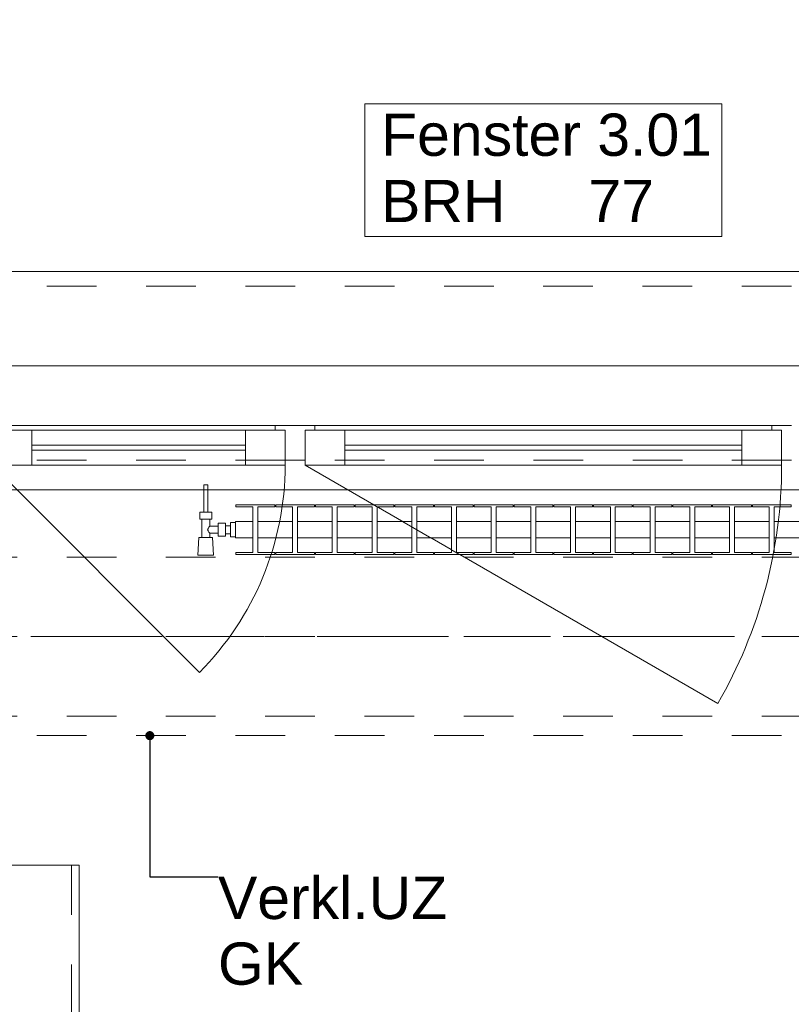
# Model space of a CAD drawing. Header units: metres. Extents: x -4 to 99, y -11 to 17.
# Tile 681 of 747: x 58.89 to 60.44, y 12.41 to 14.39. Entities that reach past the tile are written whole.
import ezdxf

# ---------------------------------------------------------------- set-up
doc = ezdxf.new("R2010")
doc.units = ezdxf.units.M
doc.header["$MEASUREMENT"] = 0
for name, pattern in [('Achse', [0.2, 0.1, -0.05, 0, -0.05]), ('Strichlinie doppelt', [0.546806, 0.264583, -0.105833, 0.070556, -0.105833]), ('Strichlinie eng', [0.115, 0.075, -0.04]), ('Untersicht', [0.1, 0.075, -0.025]), ('Wipeout_Contour', [1, 0, -1])]:
    doc.linetypes.add(name, pattern=pattern)
for name, color, linetype in [('152 - Bemaßung_ Beschriftung.Ausbau', 7, 'Continuous'), ('451 - Universal.Achsen Raster', 7, 'Continuous'), ('603 - Struktur.Bodenplatte_ Decke Roh', 7, 'Continuous'), ('604 - Struktur.Wand Aussen', 7, 'Continuous'), ('608 - Struktur.Träger', 7, 'Continuous'), ('650 - Abdeckung.Fußboden Aufbau', 7, 'Continuous'), ('701 - Einrichtung.Möbel', 7, 'Continuous'), ('801 - HKLSE.Heizung_ Klima_ Lüftung', 7, 'Continuous'), ('Neubau_152 - Bemaßung_ Beschriftung.Ausbau', 7, 'Continuous'), ('Neubau_653 - Abdeckung.TB Verkofferung', 7, 'Continuous')]:
    doc.layers.add(name, color=color, linetype=linetype)
doc.styles.add('ERSTELLTER_STIL_2', font='txt')
doc.dimstyles.new('ERSTELLTER_STIL__1', dxfattribs={"dimtxt": 0.1, "dimasz": 0.0532, "dimexe": 0.18, "dimexo": 0.0625, "dimgap": 0, "dimtad": 1, "dimzin": 0, "dimdsep": 46, "dimtxsty": 'ERSTELLTER_STIL_2', "dimblk": 'ARROWHEAD_2', "dimblk1": 'ARROWHEAD_2', "dimblk2": 'ARROWHEAD_2', "dimcen": 0.09, "dimse1": 1, "dimse2": 1, "dimclrd": 7, "dimclre": 7, "dimclrt": 7, "dimazin": 0, "dimtfac": 1, "dimtdec": 4, "dimtmove": 0, "dimatfit": 3, "dimfxl": 1, "dimtolj": 1, "dimtzin": 0, "dimarcsym": 0})
doc.dimstyles.new('ERSTELLTER_STIL__2', dxfattribs={"dimtxt": 0.1, "dimasz": 0.0532, "dimexe": 0.18, "dimexo": 0.0625, "dimgap": 0, "dimtad": 1, "dimtih": 1, "dimtoh": 1, "dimzin": 0, "dimdsep": 46, "dimtxsty": 'ERSTELLTER_STIL_2', "dimblk": 'ARROWHEAD_2', "dimblk1": 'ARROWHEAD_2', "dimblk2": 'ARROWHEAD_2', "dimcen": 0.09, "dimse1": 1, "dimse2": 1, "dimclrd": 7, "dimclre": 7, "dimclrt": 7, "dimazin": 0, "dimtfac": 1, "dimtdec": 4, "dimtmove": 0, "dimatfit": 3, "dimfxl": 1, "dimtolj": 1, "dimtzin": 0, "dimarcsym": 0})
doc.dimstyles.new('ERSTELLTER_STIL__6', dxfattribs={"dimtxt": 0.18, "dimasz": 0.03648, "dimexe": 0.18, "dimexo": 0.0625, "dimgap": 0, "dimtad": 0, "dimtih": 1, "dimtoh": 1, "dimdec": 4, "dimzin": 0, "dimdsep": 46, "dimcen": 0.09, "dimadec": 0, "dimazin": 0, "dimtfac": 1, "dimtdec": 4, "dimtmove": 0, "dimatfit": 3, "dimldrblk": 'ARROWHEAD_11', "dimfxl": 1, "dimtolj": 1, "dimtzin": 0, "dimarcsym": 0})

# ---------------------------------------------------------------- blocks, each defined once
blk = doc.blocks.new('ARROWHEAD_11')
at = {"color": 0, "linetype": 'Continuous', "lineweight": 0}
blk.add_line((0, 0), (-1, 0), dxfattribs=at)
at = {"color": 0, "linetype": 'Continuous', "lineweight": 0, "const_width": 0.25, "flags": 128}
blk.add_lwpolyline([(-0.125, 0, 1), (0.125, 0, 1)], format="xyb", close=True, dxfattribs=at)
blk = doc.blocks.new('*D260')
at = {"layer": '152 - Bemaßung_ Beschriftung.Ausbau', "color": 7, "linetype": 'Continuous', "lineweight": 5}
for p, q in [((58.74, 14.8025), (58.74, 14.9075)), ((61.14, 14.8025), (61.14, 14.9075)), ((58.7602, 14.89), (58.7198, 14.82)), ((61.1602, 14.89), (61.1198, 14.82)), ((58.74, 14.855), (61.14, 14.855))]:
    blk.add_line(p, q, dxfattribs=at)
at = {"layer": '152 - Bemaßung_ Beschriftung.Ausbau', "color": 7, "lineweight": 5, "char_height": 0.1, "attachment_point": 7, "style": 'ERSTELLTER_STIL_2'}
for s, insert in [('\\A1;{\\pql;\\fArial|b0|i0|c0|p38;2,40}', (59.807, 14.875)), ('\\A1;{\\pql;\\fArial|b0|i0|c0|p38;2,01}', (59.807, 14.735))]:
    blk.add_mtext(s, dxfattribs=dict(at, insert=insert))
blk = doc.blocks.new('ARROWHEAD_2')
at = {"color": 0, "linetype": 'Continuous', "lineweight": 0}
for p, q in [((-0.378, -0.655), (0.378, 0.655)), ((0, 0), (-1, 0))]:
    blk.add_line(p, q, dxfattribs=at)
blk = doc.blocks.new('*D293')
at = {"layer": '152 - Bemaßung_ Beschriftung.Ausbau', "color": 7, "linetype": 'Continuous', "lineweight": 5}
for p, q in [((58.205, 15.3025), (58.205, 15.4075)), ((62.035, 15.3025), (62.035, 15.4075)), ((58.2252, 15.39), (58.1848, 15.32)), ((62.0552, 15.39), (62.0148, 15.32)), ((58.205, 15.355), (62.035, 15.355))]:
    blk.add_line(p, q, dxfattribs=at)
at = {"layer": '152 - Bemaßung_ Beschriftung.Ausbau', "color": 7, "lineweight": 5, "insert": (59.987, 15.375), "char_height": 0.1, "attachment_point": 7, "style": 'ERSTELLTER_STIL_2'}
blk.add_mtext('\\A1;{\\pql;\\fArial|b0|i0|c0|p38;3,83}', dxfattribs=at)
blk = doc.blocks.new('*D332')
at = {"layer": '152 - Bemaßung_ Beschriftung.Ausbau', "color": 7, "linetype": 'Continuous', "lineweight": 5}
for p, q in [((58.28, 15.8025), (58.28, 15.9075)), ((61.58, 15.8025), (61.58, 15.9075)), ((58.3002, 15.89), (58.2598, 15.82)), ((61.6002, 15.89), (61.5598, 15.82)), ((58.28, 15.855), (61.58, 15.855))]:
    blk.add_line(p, q, dxfattribs=at)
at = {"layer": '152 - Bemaßung_ Beschriftung.Ausbau', "color": 7, "lineweight": 5, "insert": (59.797, 15.875), "char_height": 0.1, "attachment_point": 7, "style": 'ERSTELLTER_STIL_2'}
blk.add_mtext('\\A1;{\\pql;\\fArial|b0|i0|c0|p38;3,30}', dxfattribs=at)
blk = doc.blocks.new('*D510')
at = {"layer": '152 - Bemaßung_ Beschriftung.Ausbau', "color": 7, "linetype": 'Continuous', "lineweight": 5}
for p, q in [((63.9, 13.4752), (63.97, 13.4348)), ((63.9875, 13.455), (63.8825, 13.455)), ((63.935, 8.24), (63.935, 13.455)), ((63.9, 8.2602), (63.97, 8.2198)), ((63.9875, 8.24), (63.8825, 8.24))]:
    blk.add_line(p, q, dxfattribs=at)
at = {"layer": '152 - Bemaßung_ Beschriftung.Ausbau', "color": 7, "lineweight": 5, "insert": (63.9344, 10.6894), "char_height": 0.1, "attachment_point": 7, "rotation": 90, "style": 'ERSTELLTER_STIL_2'}
blk.add_mtext('\\A1;{\\pql;\\fArial|b0|i0|c0|p38;5,21\\fArial|b0|i0|c0|p38;\\A1{\\H.66x;\\S5^  ;}}', dxfattribs=at)

msp = doc.modelspace()

# ---------------------------------------------------------------- linework, layer by layer
at = {"layer": '451 - Universal.Achsen Raster', "color": 160, "linetype": 'Strichlinie doppelt', "lineweight": 9, "true_color": 0x3232ff}
msp.add_line((64.935, 13.15), (-3.175, 13.15), dxfattribs=at)
at = {"layer": '604 - Struktur.Wand Aussen', "color": 7, "linetype": 'Continuous', "lineweight": 9}
msp.add_line((61.04, 13.885), (58.84, 13.885), dxfattribs=at)
at = {"layer": '604 - Struktur.Wand Aussen', "color": 7, "linetype": 'Strichlinie eng', "lineweight": 9}
msp.add_line((61.04, 13.855), (58.84, 13.855), dxfattribs=at)
at = {"layer": '604 - Struktur.Wand Aussen', "color": 7, "linetype": 'Continuous', "lineweight": 13}
for p, q in [((58.85, 13.575), (59.4, 13.575)), ((59.4, 13.565), (59.4, 13.575)), ((59.4, 13.575), (59.44, 13.575)), ((59.44, 13.575), (59.48, 13.575)), ((59.48, 13.575), (60.4, 13.575)), ((59.48, 13.575), (59.48, 13.565)), ((60.4, 13.565), (60.4, 13.575)), ((60.4, 13.575), (60.44, 13.575)), ((58.83, 13.565), (58.91, 13.565)), ((58.91, 13.565), (59.34, 13.565)), ((58.91, 13.565), (58.91, 13.495)), ((59.34, 13.495), (59.34, 13.565)), ((59.34, 13.565), (59.42, 13.565)), ((59.42, 13.565), (59.4, 13.565)), ((59.42, 13.505), (59.42, 13.565)), ((59.42, 13.565), (59.42, 13.495)), ((59.48, 13.565), (59.46, 13.565)), ((59.46, 13.565), (59.46, 13.505)), ((59.46, 13.495), (59.46, 13.565)), ((59.46, 13.565), (59.54, 13.565)), ((59.54, 13.565), (60.34, 13.565)), ((59.54, 13.565), (59.54, 13.495)), ((60.34, 13.495), (60.34, 13.565)), ((60.34, 13.565), (60.42, 13.565)), ((60.42, 13.565), (60.4, 13.565)), ((60.42, 13.505), (60.42, 13.565)), ((60.42, 13.565), (60.42, 13.495)), ((58.91, 13.535), (59.34, 13.535)), ((59.34, 13.525), (58.91, 13.525)), ((59.54, 13.535), (60.34, 13.535)), ((60.34, 13.525), (59.54, 13.525)), ((59.44, 13.505), (59.42, 13.505)), ((59.46, 13.505), (59.44, 13.505)), ((60.44, 13.505), (60.42, 13.505)), ((58.91, 13.495), (58.83, 13.495)), ((59.34, 13.495), (58.91, 13.495)), ((59.42, 13.495), (59.34, 13.495)), ((59.54, 13.495), (59.46, 13.495)), ((60.34, 13.495), (59.54, 13.495)), ((60.42, 13.495), (60.34, 13.495))]:
    msp.add_line(p, q, dxfattribs=at)
at = {"layer": '604 - Struktur.Wand Aussen', "color": 7, "linetype": 'Continuous', "lineweight": 9, "flags": 128}
msp.add_lwpolyline([(59.5806, 13.955), (60.2994, 13.955), (60.2994, 14.0886), (60.2994, 14.2221), (59.5806, 14.2221), (59.5806, 14.0886)], close=True, dxfattribs=at)
at = {"layer": '608 - Struktur.Träger', "color": 7, "linetype": 'Achse', "lineweight": 9}
msp.add_line((50.78, 13.15), (61.88, 13.15), dxfattribs=at)
at = {"layer": '608 - Struktur.Träger', "color": 7, "linetype": 'Untersicht', "lineweight": 13}
msp.add_line((50.78, 12.99), (61.88, 12.99), dxfattribs=at)
at = {"layer": 'Neubau_653 - Abdeckung.TB Verkofferung', "color": 1, "linetype": 'Untersicht', "lineweight": 9}
for p, q in [((51.12, 13.505), (62.025, 13.505)), ((51.12, 12.9505), (62.025, 12.9505))]:
    msp.add_line(p, q, dxfattribs=at)

# ---------------------------------------------------------------- texts
at = {"layer": '604 - Struktur.Wand Aussen', "color": 7, "lineweight": 9, "char_height": 0.085, "style": 'ERSTELLTER_STIL_2'}
for s, insert, attachment_point in [('\\A1;{\\pql;\\pt0;\\fArial|b0|i0|c0|p38;Fenster 3.01}', (59.6132, 14.1163), 7), ('\\A1;{\\pql;\\pt0,0.05;\\fArial|b0|i0|c0|p38;77\\fArial|b0|i0|c0|p38;\\A1{\\H.66x;\\S^  ;}\\fArial|b0|i0|c0|p38;\\fArial|b0|i0|c0|p38;\\A1{\\H.66x;\\S^  ;}}', (60.0309, 14.0691), 1), ('\\A1;{\\pql;\\pt0;\\fArial|b0|i0|c0|p38;}', (60.1599, 14.0886), 1), ('\\A1;{\\pql;\\pt0;\\fArial|b0|i0|c0|p38;BRH}', (59.6132, 14.0691), 1)]:
    msp.add_mtext(s, dxfattribs=dict(at, insert=insert, attachment_point=attachment_point))

# ---------------------------------------------------------------- dimensions: what is measured, and where the dimension line sits
at = {"layer": '152 - Bemaßung_ Beschriftung.Ausbau', "color": 7, "linetype": 'Continuous', "lineweight": 5}
dim = msp.add_linear_dim(base=(61.14, 14.855), p1=(58.74, 13.575), p2=(61.14, 13.575), dimstyle='ERSTELLTER_STIL__2', dxfattribs=at)
dim.commit()
dim.dimension.update_dxf_attribs({"geometry": '*D260', "text_midpoint": (59.9369, 14.925), "dimtype": 160})

# ---------------------------------------------------------------- wipeouts: each hides what was drawn before it
at = {"color": 254, "linetype": 'Wipeout_Contour', "lineweight": 0, "ltscale": 362.286376}
msp.add_wipeout([(58.205, 10.69), (60.405, 10.69), (60.405, 11.49), (59.005, 11.49), (59.005, 12.69), (58.205, 12.69)], dxfattribs=at).dxf.layer = '701 - Einrichtung.Möbel'

# ---------------------------------------------------------------- next in the draw order: linework, layer by layer
at = {"layer": '603 - Struktur.Bodenplatte_ Decke Roh', "color": 7, "linetype": 'Continuous', "lineweight": 18, "flags": 128}
msp.add_lwpolyline([(62.275, 0.005), (62.275, 13.695), (50.78, 13.695), (50.78, 13.455), (50.78, 13), (50.84, 13), (50.84, 8.585), (49.03, 8.585), (49.03, 8.725), (47.41, 8.725), (47.41, 13), (47.48, 13), (47.48, 13.455), (47.48, 13.695), (14.78, 13.695)], dxfattribs=at)
at = {"layer": '650 - Abdeckung.Fußboden Aufbau', "color": 7, "linetype": 'Continuous', "lineweight": 13, "flags": 128}
msp.add_lwpolyline([(61.57, 8.24), (61.57, 8.51), (62.025, 8.51), (62.025, 12.99), (61.57, 12.99), (61.57, 13.445), (58.29, 13.445), (58.29, 12.99), (58.205, 12.99), (58.205, 8.24)], dxfattribs=at)
at = {"layer": '701 - Einrichtung.Möbel', "color": 7, "linetype": 'Strichlinie eng', "lineweight": 5}
msp.add_line((58.99, 12.69), (58.99, 12.29), dxfattribs=at)
at = {"layer": '701 - Einrichtung.Möbel', "color": 7, "linetype": 'Continuous', "lineweight": 5, "flags": 128}
msp.add_lwpolyline([(58.205, 10.69), (58.205, 12.69), (59.005, 12.69), (59.005, 11.49), (60.405, 11.49), (60.405, 10.69)], close=True, dxfattribs=at)

# ---------------------------------------------------------------- next in the draw order: texts
at = {"layer": 'Neubau_152 - Bemaßung_ Beschriftung.Ausbau', "color": 1, "linetype": 'Continuous', "lineweight": 13, "insert": (59.2847, 12.6664), "char_height": 0.085, "attachment_point": 1, "line_spacing_factor": 0.933036, "style": 'ERSTELLTER_STIL_2'}
msp.add_mtext('\\A1;{\\pql;\\fArial|b0|i0|c0|p38;Verkl.U\\fArial|b0|i0|c0|p38;Z\\P\\pql;\\fArial|b0|i0|c0|p38;GK}', dxfattribs=at)

# ---------------------------------------------------------------- next in the draw order: leaders
at = {"layer": 'Neubau_152 - Bemaßung_ Beschriftung.Ausbau', "color": 1, "linetype": 'Continuous', "lineweight": 13, "annotation_type": 0, "has_hookline": 1, "hookline_direction": 0, "text_width": 0.458}
msp.add_leader([(59.1474, 12.9505), (59.1474, 12.6664), (59.2847, 12.6664)], dimstyle='ERSTELLTER_STIL__6', dxfattribs=at)

# ---------------------------------------------------------------- next in the draw order: wipeouts: each hides what was drawn before it
at = {"color": 254, "linetype": 'Wipeout_Contour', "lineweight": 0, "ltscale": 14980.136827}
msp.add_wipeout([(59.32, 13.3817), (59.32, 13.3483), (59.355, 13.3483), (59.355, 13.3192), (59.321, 13.3192), (59.321, 13.315), (59.399, 13.315), (59.399, 13.3192), (59.365, 13.3192), (59.365, 13.3483), (59.435, 13.3483), (59.435, 13.3192), (59.401, 13.3192), (59.401, 13.315), (59.479, 13.315), (59.479, 13.3192), (59.445, 13.3192), (59.445, 13.3483), (59.515, 13.3483), (59.515, 13.3192), (59.481, 13.3192), (59.481, 13.315), (59.559, 13.315), (59.559, 13.3192), (59.525, 13.3192), (59.525, 13.3483), (59.595, 13.3483), (59.595, 13.3192), (59.561, 13.3192), (59.561, 13.315), (59.639, 13.315), (59.639, 13.3192), (59.605, 13.3192), (59.605, 13.3483), (59.675, 13.3483), (59.675, 13.3192), (59.641, 13.3192), (59.641, 13.315), (59.719, 13.315), (59.719, 13.3192), (59.685, 13.3192), (59.685, 13.3483), (59.755, 13.3483), (59.755, 13.3192), (59.721, 13.3192), (59.721, 13.315), (59.799, 13.315), (59.799, 13.3192), (59.765, 13.3192), (59.765, 13.3483), (59.835, 13.3483), (59.835, 13.3192), (59.801, 13.3192), (59.801, 13.315), (59.879, 13.315), (59.879, 13.3192), (59.845, 13.3192), (59.845, 13.3483), (59.915, 13.3483), (59.915, 13.3192), (59.881, 13.3192), (59.881, 13.315), (59.959, 13.315), (59.959, 13.3192), (59.925, 13.3192), (59.925, 13.3483), (59.995, 13.3483), (59.995, 13.3192), (59.961, 13.3192), (59.961, 13.315), (60.039, 13.315), (60.039, 13.3192), (60.005, 13.3192), (60.005, 13.3483), (60.075, 13.3483), (60.075, 13.3192), (60.041, 13.3192), (60.041, 13.315), (60.119, 13.315), (60.119, 13.3192), (60.085, 13.3192), (60.085, 13.3483), (60.155, 13.3483), (60.155, 13.3192), (60.121, 13.3192), (60.121, 13.315), (60.199, 13.315), (60.199, 13.3192), (60.165, 13.3192), (60.165, 13.3483), (60.235, 13.3483), (60.235, 13.3192), (60.201, 13.3192), (60.201, 13.315), (60.279, 13.315), (60.279, 13.3192), (60.245, 13.3192), (60.245, 13.3483), (60.315, 13.3483), (60.315, 13.3192), (60.281, 13.3192), (60.281, 13.315), (60.359, 13.315), (60.359, 13.3192), (60.325, 13.3192), (60.325, 13.3483), (60.395, 13.3483), (60.395, 13.3192), (60.361, 13.3192), (60.361, 13.315), (60.439, 13.315), (60.439, 13.3192), (60.405, 13.3192), (60.405, 13.3483), (60.475, 13.3483), (60.475, 13.3192), (60.441, 13.3192), (60.441, 13.315), (60.519, 13.315), (60.519, 13.3192), (60.485, 13.3192), (60.485, 13.3483), (60.52, 13.3483), (60.52, 13.3817), (60.485, 13.3817), (60.485, 13.4108), (60.519, 13.4108), (60.519, 13.415), (60.441, 13.415), (60.441, 13.4108), (60.475, 13.4108), (60.475, 13.3817), (60.405, 13.3817), (60.405, 13.4108), (60.439, 13.4108), (60.439, 13.415), (60.361, 13.415), (60.361, 13.4108), (60.395, 13.4108), (60.395, 13.3817), (60.325, 13.3817), (60.325, 13.4108), (60.359, 13.4108), (60.359, 13.415), (60.281, 13.415), (60.281, 13.4108), (60.315, 13.4108), (60.315, 13.3817), (60.245, 13.3817), (60.245, 13.4108), (60.279, 13.4108), (60.279, 13.415), (60.201, 13.415), (60.201, 13.4108), (60.235, 13.4108), (60.235, 13.3817), (60.165, 13.3817), (60.165, 13.4108), (60.199, 13.4108), (60.199, 13.415), (60.121, 13.415), (60.121, 13.4108), (60.155, 13.4108), (60.155, 13.3817), (60.085, 13.3817), (60.085, 13.4108), (60.119, 13.4108), (60.119, 13.415), (60.041, 13.415), (60.041, 13.4108), (60.075, 13.4108), (60.075, 13.3817), (60.005, 13.3817), (60.005, 13.4108), (60.039, 13.4108), (60.039, 13.415), (59.961, 13.415), (59.961, 13.4108), (59.995, 13.4108), (59.995, 13.3817), (59.925, 13.3817), (59.925, 13.4108), (59.959, 13.4108), (59.959, 13.415), (59.881, 13.415), (59.881, 13.4108), (59.915, 13.4108), (59.915, 13.3817), (59.845, 13.3817), (59.845, 13.4108), (59.879, 13.4108), (59.879, 13.415), (59.801, 13.415), (59.801, 13.4108), (59.835, 13.4108), (59.835, 13.3817), (59.765, 13.3817), (59.765, 13.4108), (59.799, 13.4108), (59.799, 13.415), (59.721, 13.415), (59.721, 13.4108), (59.755, 13.4108), (59.755, 13.3817), (59.685, 13.3817), (59.685, 13.4108), (59.719, 13.4108), (59.719, 13.415), (59.641, 13.415), (59.641, 13.4108), (59.675, 13.4108), (59.675, 13.3817), (59.605, 13.3817), (59.605, 13.4108), (59.639, 13.4108), (59.639, 13.415), (59.561, 13.415), (59.561, 13.4108), (59.595, 13.4108), (59.595, 13.3817), (59.525, 13.3817), (59.525, 13.4108), (59.559, 13.4108), (59.559, 13.415), (59.481, 13.415), (59.481, 13.4108), (59.515, 13.4108), (59.515, 13.3817), (59.445, 13.3817), (59.445, 13.4108), (59.479, 13.4108), (59.479, 13.415), (59.401, 13.415), (59.401, 13.4108), (59.435, 13.4108), (59.435, 13.3817), (59.365, 13.3817), (59.365, 13.4108), (59.399, 13.4108), (59.399, 13.415), (59.321, 13.415), (59.321, 13.4108), (59.355, 13.4108), (59.355, 13.3817)], dxfattribs=at).dxf.layer = '801 - HKLSE.Heizung_ Klima_ Lüftung'

# ---------------------------------------------------------------- next in the draw order: linework, layer by layer
at = {"layer": '604 - Struktur.Wand Aussen', "color": 7, "linetype": 'Continuous', "lineweight": 9}
msp.add_line((59.46, 13.495), (60.2914, 13.015), dxfattribs=at)
msp.add_arc((59.46, 13.495), 0.96, 330, 0, dxfattribs=at)
at = {"layer": '801 - HKLSE.Heizung_ Klima_ Lüftung', "color": 7, "linetype": 'Continuous', "lineweight": 5}
for p, q in [((59.355, 13.4108), (59.355, 13.3192)), ((59.365, 13.3192), (59.365, 13.4108)), ((59.365, 13.4108), (59.399, 13.4108)), ((59.399, 13.4108), (59.399, 13.415)), ((59.401, 13.415), (59.401, 13.4108)), ((59.479, 13.415), (59.401, 13.415)), ((59.401, 13.415), (59.401, 13.4108)), ((59.401, 13.4108), (59.435, 13.4108)), ((59.435, 13.4108), (59.435, 13.3192)), ((59.445, 13.3192), (59.445, 13.4108)), ((59.445, 13.4108), (59.479, 13.4108)), ((59.479, 13.4108), (59.479, 13.415)), ((59.479, 13.4108), (59.479, 13.415)), ((59.559, 13.415), (59.481, 13.415)), ((59.481, 13.415), (59.481, 13.4108)), ((59.481, 13.4108), (59.515, 13.4108)), ((59.515, 13.4108), (59.515, 13.3192)), ((59.525, 13.3192), (59.525, 13.4108)), ((59.525, 13.4108), (59.559, 13.4108)), ((59.559, 13.4108), (59.559, 13.415)), ((59.559, 13.4108), (59.559, 13.415)), ((59.639, 13.415), (59.561, 13.415)), ((59.561, 13.415), (59.561, 13.4108)), ((59.561, 13.4108), (59.595, 13.4108)), ((59.595, 13.4108), (59.595, 13.3192)), ((59.605, 13.3192), (59.605, 13.4108)), ((59.605, 13.4108), (59.639, 13.4108)), ((59.639, 13.4108), (59.639, 13.415)), ((59.641, 13.415), (59.641, 13.4108)), ((59.719, 13.415), (59.641, 13.415)), ((59.641, 13.415), (59.641, 13.4108)), ((59.641, 13.4108), (59.675, 13.4108)), ((59.675, 13.4108), (59.675, 13.3192)), ((59.685, 13.3192), (59.685, 13.4108)), ((59.685, 13.4108), (59.719, 13.4108)), ((59.719, 13.4108), (59.719, 13.415)), ((59.719, 13.4108), (59.719, 13.415)), ((59.799, 13.415), (59.721, 13.415)), ((59.721, 13.415), (59.721, 13.4108)), ((59.721, 13.4108), (59.755, 13.4108)), ((59.755, 13.4108), (59.755, 13.3192)), ((59.765, 13.3192), (59.765, 13.4108)), ((59.765, 13.4108), (59.799, 13.4108)), ((59.799, 13.4108), (59.799, 13.415)), ((59.801, 13.415), (59.801, 13.4108)), ((59.879, 13.415), (59.801, 13.415)), ((59.801, 13.415), (59.801, 13.4108)), ((59.801, 13.4108), (59.835, 13.4108)), ((59.835, 13.4108), (59.835, 13.3192)), ((59.845, 13.3192), (59.845, 13.4108)), ((59.845, 13.4108), (59.879, 13.4108)), ((59.879, 13.4108), (59.879, 13.415)), ((59.959, 13.415), (59.881, 13.415)), ((59.881, 13.415), (59.881, 13.4108)), ((59.881, 13.4108), (59.915, 13.4108)), ((59.915, 13.4108), (59.915, 13.3192)), ((59.925, 13.3192), (59.925, 13.4108)), ((59.925, 13.4108), (59.959, 13.4108)), ((59.959, 13.4108), (59.959, 13.415)), ((59.959, 13.4108), (59.959, 13.415)), ((60.039, 13.415), (59.961, 13.415)), ((59.961, 13.415), (59.961, 13.4108)), ((59.961, 13.4108), (59.995, 13.4108)), ((59.995, 13.4108), (59.995, 13.3192)), ((60.005, 13.3192), (60.005, 13.4108)), ((60.005, 13.4108), (60.039, 13.4108)), ((60.039, 13.4108), (60.039, 13.415)), ((60.039, 13.4108), (60.039, 13.415)), ((60.041, 13.415), (60.041, 13.4108)), ((60.119, 13.415), (60.041, 13.415)), ((60.041, 13.415), (60.041, 13.4108)), ((60.041, 13.4108), (60.075, 13.4108)), ((60.075, 13.4108), (60.075, 13.3192)), ((60.085, 13.3192), (60.085, 13.4108)), ((60.085, 13.4108), (60.119, 13.4108)), ((60.119, 13.4108), (60.119, 13.415)), ((60.199, 13.415), (60.121, 13.415)), ((60.121, 13.415), (60.121, 13.4108)), ((60.121, 13.4108), (60.155, 13.4108)), ((60.155, 13.4108), (60.155, 13.3192)), ((60.165, 13.3192), (60.165, 13.4108)), ((60.165, 13.4108), (60.199, 13.4108)), ((60.199, 13.4108), (60.199, 13.415)), ((60.279, 13.415), (60.201, 13.415)), ((60.201, 13.415), (60.201, 13.4108)), ((60.201, 13.4108), (60.235, 13.4108)), ((60.235, 13.4108), (60.235, 13.3192)), ((60.245, 13.3192), (60.245, 13.4108)), ((60.245, 13.4108), (60.279, 13.4108)), ((60.279, 13.4108), (60.279, 13.415)), ((60.279, 13.4108), (60.279, 13.415)), ((60.281, 13.415), (60.281, 13.4108)), ((60.359, 13.415), (60.281, 13.415)), ((60.281, 13.415), (60.281, 13.4108)), ((60.281, 13.4108), (60.315, 13.4108)), ((60.315, 13.4108), (60.315, 13.3192)), ((60.325, 13.3192), (60.325, 13.4108)), ((60.325, 13.4108), (60.359, 13.4108)), ((60.359, 13.4108), (60.359, 13.415)), ((60.361, 13.415), (60.361, 13.4108)), ((60.439, 13.415), (60.361, 13.415)), ((60.361, 13.415), (60.361, 13.4108)), ((60.361, 13.4108), (60.395, 13.4108)), ((60.395, 13.4108), (60.395, 13.3192)), ((60.405, 13.3192), (60.405, 13.4108)), ((60.405, 13.4108), (60.439, 13.4108)), ((60.439, 13.4108), (60.439, 13.415)), ((60.439, 13.4108), (60.439, 13.415)), ((59.365, 13.3817), (59.435, 13.3817)), ((59.445, 13.3817), (59.515, 13.3817)), ((59.525, 13.3817), (59.595, 13.3817)), ((59.605, 13.3817), (59.675, 13.3817)), ((59.685, 13.3817), (59.755, 13.3817)), ((59.765, 13.3817), (59.835, 13.3817)), ((59.845, 13.3817), (59.915, 13.3817)), ((59.925, 13.3817), (59.995, 13.3817)), ((60.005, 13.3817), (60.075, 13.3817)), ((60.085, 13.3817), (60.155, 13.3817)), ((60.165, 13.3817), (60.235, 13.3817)), ((60.245, 13.3817), (60.315, 13.3817)), ((60.325, 13.3817), (60.395, 13.3817)), ((60.405, 13.3817), (60.475, 13.3817)), ((59.365, 13.3483), (59.435, 13.3483)), ((59.445, 13.3483), (59.515, 13.3483)), ((59.525, 13.3483), (59.595, 13.3483)), ((59.605, 13.3483), (59.675, 13.3483)), ((59.685, 13.3483), (59.755, 13.3483)), ((59.765, 13.3483), (59.835, 13.3483)), ((59.845, 13.3483), (59.915, 13.3483)), ((59.925, 13.3483), (59.995, 13.3483)), ((60.005, 13.3483), (60.075, 13.3483)), ((60.085, 13.3483), (60.155, 13.3483)), ((60.165, 13.3483), (60.235, 13.3483)), ((60.245, 13.3483), (60.315, 13.3483)), ((60.325, 13.3483), (60.395, 13.3483)), ((60.405, 13.3483), (60.475, 13.3483)), ((59.399, 13.3192), (59.365, 13.3192)), ((59.399, 13.315), (59.399, 13.3192)), ((59.401, 13.3192), (59.401, 13.315)), ((59.435, 13.3192), (59.401, 13.3192)), ((59.401, 13.3192), (59.401, 13.315)), ((59.479, 13.3192), (59.445, 13.3192)), ((59.479, 13.315), (59.479, 13.3192)), ((59.479, 13.315), (59.479, 13.3192)), ((59.515, 13.3192), (59.481, 13.3192)), ((59.481, 13.3192), (59.481, 13.315)), ((59.559, 13.3192), (59.525, 13.3192)), ((59.559, 13.315), (59.559, 13.3192)), ((59.559, 13.315), (59.559, 13.3192)), ((59.595, 13.3192), (59.561, 13.3192)), ((59.561, 13.3192), (59.561, 13.315)), ((59.639, 13.3192), (59.605, 13.3192)), ((59.639, 13.315), (59.639, 13.3192)), ((59.641, 13.3192), (59.641, 13.315)), ((59.675, 13.3192), (59.641, 13.3192)), ((59.641, 13.3192), (59.641, 13.315)), ((59.719, 13.3192), (59.685, 13.3192)), ((59.719, 13.315), (59.719, 13.3192)), ((59.719, 13.315), (59.719, 13.3192)), ((59.755, 13.3192), (59.721, 13.3192)), ((59.721, 13.3192), (59.721, 13.315)), ((59.799, 13.3192), (59.765, 13.3192)), ((59.799, 13.315), (59.799, 13.3192)), ((59.801, 13.3192), (59.801, 13.315)), ((59.835, 13.3192), (59.801, 13.3192)), ((59.801, 13.3192), (59.801, 13.315)), ((59.879, 13.3192), (59.845, 13.3192)), ((59.879, 13.315), (59.879, 13.3192)), ((59.915, 13.3192), (59.881, 13.3192)), ((59.881, 13.3192), (59.881, 13.315)), ((59.959, 13.3192), (59.925, 13.3192)), ((59.959, 13.315), (59.959, 13.3192)), ((59.959, 13.315), (59.959, 13.3192)), ((59.995, 13.3192), (59.961, 13.3192)), ((59.961, 13.3192), (59.961, 13.315)), ((60.039, 13.3192), (60.005, 13.3192)), ((60.039, 13.315), (60.039, 13.3192)), ((60.039, 13.315), (60.039, 13.3192)), ((60.041, 13.3192), (60.041, 13.315)), ((60.075, 13.3192), (60.041, 13.3192)), ((60.041, 13.3192), (60.041, 13.315)), ((60.119, 13.3192), (60.085, 13.3192)), ((60.119, 13.315), (60.119, 13.3192)), ((60.155, 13.3192), (60.121, 13.3192)), ((60.121, 13.3192), (60.121, 13.315)), ((60.199, 13.3192), (60.165, 13.3192)), ((60.199, 13.315), (60.199, 13.3192)), ((60.235, 13.3192), (60.201, 13.3192)), ((60.201, 13.3192), (60.201, 13.315)), ((60.279, 13.3192), (60.245, 13.3192)), ((60.279, 13.315), (60.279, 13.3192)), ((60.279, 13.315), (60.279, 13.3192)), ((60.281, 13.3192), (60.281, 13.315)), ((60.315, 13.3192), (60.281, 13.3192)), ((60.281, 13.3192), (60.281, 13.315)), ((60.359, 13.3192), (60.325, 13.3192)), ((60.359, 13.315), (60.359, 13.3192)), ((60.361, 13.3192), (60.361, 13.315)), ((60.395, 13.3192), (60.361, 13.3192)), ((60.361, 13.3192), (60.361, 13.315)), ((60.439, 13.3192), (60.405, 13.3192)), ((60.439, 13.315), (60.439, 13.3192)), ((60.439, 13.315), (60.439, 13.3192)), ((59.401, 13.315), (59.479, 13.315)), ((59.401, 13.315), (59.479, 13.315)), ((59.481, 13.315), (59.559, 13.315)), ((59.481, 13.315), (59.559, 13.315)), ((59.561, 13.315), (59.639, 13.315)), ((59.561, 13.315), (59.639, 13.315)), ((59.641, 13.315), (59.719, 13.315)), ((59.641, 13.315), (59.719, 13.315)), ((59.721, 13.315), (59.799, 13.315)), ((59.721, 13.315), (59.799, 13.315)), ((59.801, 13.315), (59.879, 13.315)), ((59.801, 13.315), (59.879, 13.315)), ((59.881, 13.315), (59.959, 13.315)), ((59.881, 13.315), (59.959, 13.315)), ((59.961, 13.315), (60.039, 13.315)), ((59.961, 13.315), (60.039, 13.315)), ((60.041, 13.315), (60.119, 13.315)), ((60.041, 13.315), (60.119, 13.315)), ((60.121, 13.315), (60.199, 13.315)), ((60.121, 13.315), (60.199, 13.315)), ((60.201, 13.315), (60.279, 13.315)), ((60.201, 13.315), (60.279, 13.315)), ((60.281, 13.315), (60.359, 13.315)), ((60.281, 13.315), (60.359, 13.315)), ((60.361, 13.315), (60.439, 13.315)), ((60.361, 13.315), (60.439, 13.315))]:
    msp.add_line(p, q, dxfattribs=at)

# ---------------------------------------------------------------- next in the draw order: wipeouts: each hides what was drawn before it
at = {"color": 254, "linetype": 'Wipeout_Contour', "lineweight": 0, "ltscale": 1945.382576}
msp.add_wipeout([(59.32, 13.3503), (59.32, 13.3797), (59.31, 13.3797), (59.31, 13.373), (59.3, 13.373), (59.3, 13.378), (59.285, 13.378), (59.285, 13.372), (59.268, 13.372), (59.268, 13.386), (59.272, 13.386), (59.272, 13.4), (59.264, 13.4), (59.264, 13.455), (59.256, 13.455), (59.256, 13.4), (59.248, 13.4), (59.248, 13.386), (59.252, 13.386), (59.252, 13.349), (59.246, 13.349), (59.244, 13.314), (59.276, 13.314), (59.274, 13.349), (59.268, 13.349), (59.268, 13.358), (59.285, 13.358), (59.285, 13.352), (59.3, 13.352), (59.3, 13.357), (59.31, 13.357), (59.31, 13.3503)], dxfattribs=at).dxf.layer = '801 - HKLSE.Heizung_ Klima_ Lüftung'

# ---------------------------------------------------------------- next in the draw order: linework, layer by layer
at = {"layer": '604 - Struktur.Wand Aussen', "color": 7, "linetype": 'Continuous', "lineweight": 9}
for p, q in [((58.83, 13.495), (59.2472, 13.0778)), ((61.13, 13.445), (58.75, 13.445))]:
    msp.add_line(p, q, dxfattribs=at)
at = {"layer": '604 - Struktur.Wand Aussen', "color": 7, "linetype": 'Strichlinie eng', "lineweight": 9}
msp.add_line((61.13, 13.445), (58.75, 13.445), dxfattribs=at)
at = {"layer": '604 - Struktur.Wand Aussen', "color": 7, "linetype": 'Continuous', "lineweight": 9}
msp.add_arc((58.83, 13.495), 0.59, 315, 0, dxfattribs=at)
at = {"layer": '608 - Struktur.Träger', "color": 7, "linetype": 'Untersicht', "lineweight": 13}
msp.add_line((50.78, 13.31), (61.88, 13.31), dxfattribs=at)
at = {"layer": '801 - HKLSE.Heizung_ Klima_ Lüftung', "color": 7, "linetype": 'Continuous', "lineweight": 5}
for p, q in [((59.2572, 13.455), (59.256, 13.455)), ((59.256, 13.455), (59.256, 13.4)), ((59.26, 13.455), (59.2572, 13.455)), ((59.2628, 13.455), (59.26, 13.455)), ((59.264, 13.455), (59.2628, 13.455)), ((59.264, 13.455), (59.264, 13.4)), ((59.254, 13.4), (59.248, 13.4)), ((59.248, 13.4), (59.248, 13.386)), ((59.266, 13.4), (59.254, 13.4)), ((59.2572, 13.4), (59.256, 13.4)), ((59.26, 13.4), (59.2572, 13.4)), ((59.2628, 13.4), (59.26, 13.4)), ((59.264, 13.4), (59.2628, 13.4)), ((59.272, 13.4), (59.266, 13.4)), ((59.272, 13.4), (59.272, 13.386)), ((59.321, 13.415), (59.321, 13.4108)), ((59.399, 13.415), (59.321, 13.415)), ((59.321, 13.415), (59.321, 13.4108)), ((59.321, 13.4108), (59.355, 13.4108)), ((59.254, 13.386), (59.248, 13.386)), ((59.252, 13.386), (59.252, 13.349)), ((59.266, 13.386), (59.254, 13.386)), ((59.272, 13.386), (59.266, 13.386)), ((59.268, 13.386), (59.268, 13.372)), ((59.285, 13.378), (59.285, 13.3715)), ((59.285, 13.378), (59.3, 13.378)), ((59.3, 13.378), (59.3, 13.3715)), ((59.31, 13.3797), (59.31, 13.365)), ((59.31, 13.3797), (59.32, 13.3797)), ((59.31, 13.3797), (59.31, 13.365)), ((59.31, 13.3797), (59.32, 13.3797)), ((59.32, 13.3817), (59.32, 13.3768)), ((59.32, 13.3817), (59.355, 13.3817)), ((59.32, 13.3768), (59.32, 13.365)), ((59.2653, 13.3679), (59.2639, 13.365)), ((59.2639, 13.365), (59.2653, 13.3621)), ((59.2663, 13.3699), (59.2658, 13.3689)), ((59.2658, 13.3611), (59.2663, 13.3601)), ((59.268, 13.372), (59.2663, 13.3699)), ((59.2663, 13.3601), (59.268, 13.358)), ((59.268, 13.372), (59.285, 13.372)), ((59.268, 13.358), (59.268, 13.349)), ((59.268, 13.358), (59.285, 13.358)), ((59.285, 13.3715), (59.285, 13.3585)), ((59.285, 13.3585), (59.285, 13.352)), ((59.3, 13.373), (59.31, 13.373)), ((59.3, 13.3715), (59.3, 13.3585)), ((59.3, 13.3585), (59.3, 13.352)), ((59.3, 13.357), (59.31, 13.357)), ((59.31, 13.373), (59.31, 13.3707)), ((59.31, 13.3707), (59.31, 13.365)), ((59.31, 13.365), (59.31, 13.3503)), ((59.31, 13.365), (59.31, 13.3503)), ((59.31, 13.365), (59.31, 13.3593)), ((59.31, 13.3593), (59.31, 13.357)), ((59.32, 13.365), (59.32, 13.3532)), ((59.246, 13.349), (59.244, 13.314)), ((59.2501, 13.349), (59.246, 13.349)), ((59.26, 13.349), (59.2501, 13.349)), ((59.2699, 13.349), (59.26, 13.349)), ((59.274, 13.349), (59.2699, 13.349)), ((59.274, 13.349), (59.276, 13.314)), ((59.285, 13.352), (59.3, 13.352)), ((59.31, 13.3503), (59.32, 13.3503)), ((59.31, 13.3503), (59.32, 13.3503)), ((59.31, 13.3503), (59.32, 13.3503)), ((59.31, 13.3503), (59.32, 13.3503)), ((59.32, 13.3532), (59.32, 13.3483)), ((59.32, 13.3483), (59.355, 13.3483)), ((59.321, 13.3192), (59.321, 13.315)), ((59.355, 13.3192), (59.321, 13.3192)), ((59.321, 13.3192), (59.321, 13.315)), ((59.2487, 13.314), (59.244, 13.314)), ((59.244, 13.314), (59.2487, 13.314)), ((59.26, 13.314), (59.2487, 13.314)), ((59.2487, 13.314), (59.26, 13.314)), ((59.2713, 13.314), (59.26, 13.314)), ((59.26, 13.314), (59.2713, 13.314)), ((59.2713, 13.314), (59.276, 13.314)), ((59.276, 13.314), (59.2713, 13.314)), ((59.321, 13.315), (59.399, 13.315)), ((59.321, 13.315), (59.399, 13.315))]:
    msp.add_line(p, q, dxfattribs=at)

# ---------------------------------------------------------------- next in the draw order: dimensions: what is measured, and where the dimension line sits
at = {"layer": '152 - Bemaßung_ Beschriftung.Ausbau', "color": 7, "linetype": 'Continuous', "lineweight": 5}
for base, p1, p2, picture, middle in [((61.58, 15.855), (58.28, 13), (61.58, 13), '*D332', (59.9268, 15.925)), ((62.035, 15.355), (58.205, 10.62), (62.035, 13.455), '*D293', (60.1169, 15.425))]:
    dim = msp.add_linear_dim(base=base, p1=p1, p2=p2, dimstyle='ERSTELLTER_STIL__2', dxfattribs=at)
    dim.commit()
    dim.dimension.update_dxf_attribs({"geometry": picture, "text_midpoint": middle, "dimtype": 160})
dim = msp.add_linear_dim(base=(63.935025, 13.455), p1=(58.1299889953, 8.24), p2=(62.035025, 13.455), angle=90, dimstyle='ERSTELLTER_STIL__1', dxfattribs=at)
dim.commit()
dim.dimension.update_dxf_attribs({"geometry": '*D510', "text_midpoint": (63.8650249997, 10.9543704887), "dimtype": 160, "text_rotation": 90})

doc.saveas('drawing.dxf')
